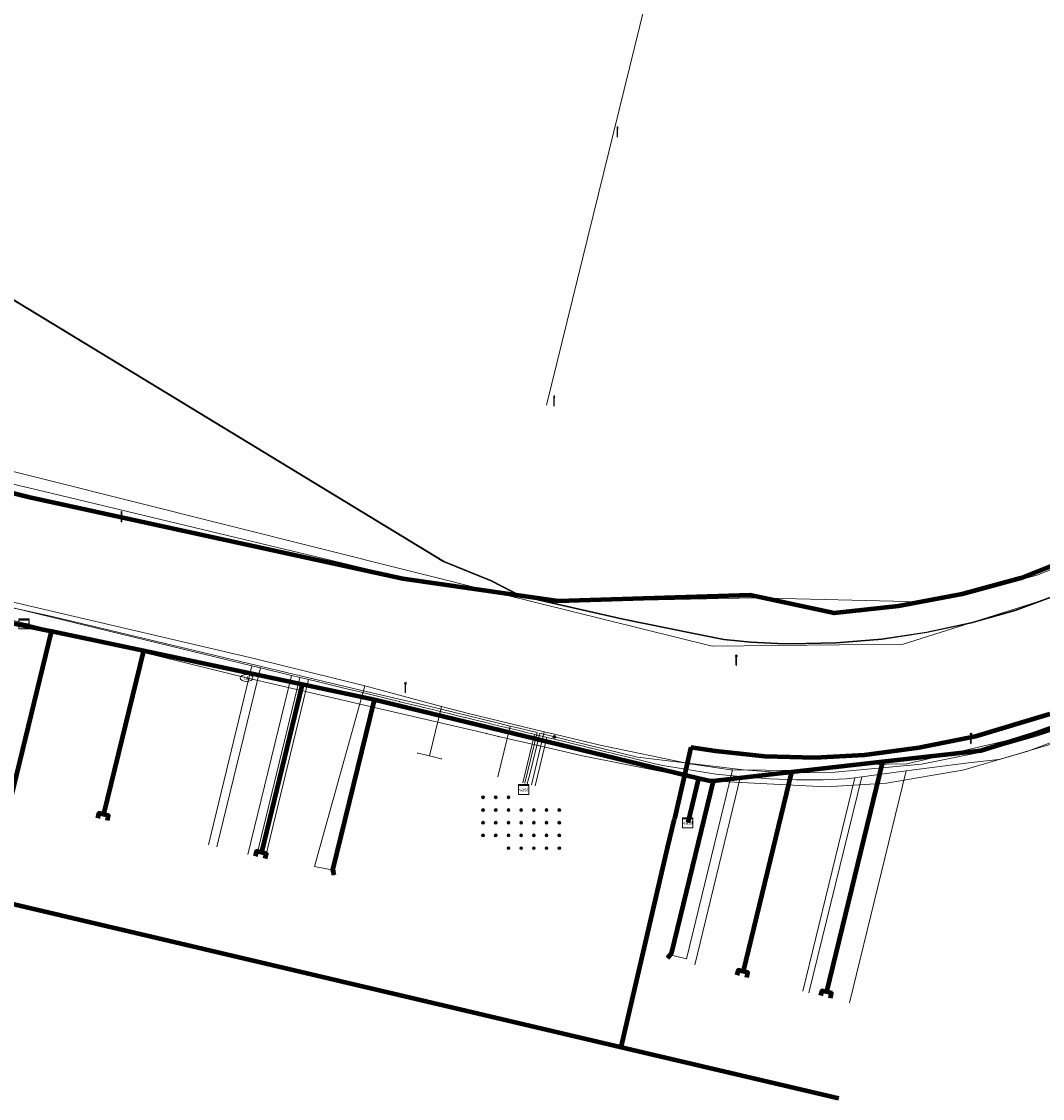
# Model space of a CAD drawing. Extents: x 152558 to 154479, y 462974 to 463683.
# Tile 567 of 638: x 154028 to 154108, y 463460 to 463545. Entities that reach past the tile are written whole.
import ezdxf
from ezdxf.enums import TextEntityAlignment as Align
from ezdxf.lldxf.tags import DXFTag

# ---------------------------------------------------------------- set-up
doc = ezdxf.new("R2010")
doc.units = 0
doc.header["$LTSCALE"] = 0.2
doc.layers.get('0').update_dxf_attribs({"linetype": 'CONTINUOUS'})
for name, color, linetype, lineweight in [('B-RO-KL-DATA_COAXIAAL_17_ZIGGO BV-G', 90, 'KL-DATA-N', 18), ('B-RO-KL-DATA_COAXIAAL_7_ZIGGO BV-G', 90, 'KL-DATA-N', 18), ('B-RO-KL-DATA_HULPSTUK_KPN BV-S', 90, 'CONTINUOUS', 25), ('B-RO-KL-DATA_HULPSTUK_REGGEFIBER OPERATOR BV-S', 90, 'CONTINUOUS', 25), ('B-RO-KL-DATA_HULPSTUK_ZIGGO BV-S', 90, 'CONTINUOUS', 25), ('B-RO-KL-DATA_KABELBED_KPN BV-G', 90, 'CONTINUOUS', 100), ('B-RO-KL-DATA_KABELBED_ZIGGO BV-G', 90, 'CONTINUOUS', 100), ('B-RO-KL-DATA_REGGEFIBER OPERATOR BV-G', 90, 'KL-DATA-N', 18), ('B-RO-KL-DATA_T MOBILE NETHERLANDS BV-G', 90, 'KL-DATA-N', 18), ('B-RO-KL-ET_HS_50 KV_STEDIN NETBEHEER BV-G', 10, 'KL-HS-N', 18), ('B-RO-KL-ET_LS_400 V_STEDIN NETBEHEER BV-G', 190, 'KL-LS-N', 18), ('B-RO-KL-ET_LS_GEMEENTE AMERSFOORT-S', 190, 'CONTINUOUS', 25), ('B-RO-KL-ET_LS_HULPSTUK_STEDIN NETBEHEER BV-S', 190, 'CONTINUOUS', 25), ('B-RO-KL-GAS_LD_PE_40_0.1 BAR_STEDIN NETBEHEER BV-G', 50, 'KL-GAS-LD-N', 18), ('B-RO-KL-GAS_LD_PVC_110_0.1 BAR_STEDIN NETBEHEER BV-G', 50, 'KL-GAS-LD-N', 18), ('B-RO-KL-GAS_LD_PVC_250_0.1 BAR_STEDIN NETBEHEER BV-G', 50, 'KL-GAS-LD-N', 18), ('B-RO-KL-WATER_150_VITENS-G', 170, 'KL-WATER-N', 18), ('B-RO-KL-WATER_300_VITENS-G', 170, 'KL-WATER-N', 18), ('B-RO-KL-WATER_HULPSTUK_VITENS-S', 170, 'CONTINUOUS', 25), ('B-RO-KL-WATER_VITENS-S', 170, 'CONTINUOUS', 25), ('B-RO-OG-INFO_VITENS-S', 7, 'CONTINUOUS', 25)]:
    doc.layers.add(name, color=color, linetype=linetype, lineweight=lineweight)
doc.styles.add('NLCS-ISO', font='NLCS-ISO.ttf')
tags = doc.linetypes.add('KL-DATA-N', pattern='A,4,-1,[101,NLCS.SHX,S=0.5,R=0,X=0,Y=0],-1,4,-1,["D",Standard,S=1,R=0,X=-0.25,Y=-0.5],-1.5', length=12.5).pattern_tags.tags
tags[18] = DXFTag(74, 10)
tags = doc.linetypes.add('KL-GAS-LD-N', pattern='A,4,-1,[69,NLCS.SHX,S=0.5,R=0,X=0,Y=0],-1,4,-1,["L",Standard,S=1,R=0,X=0.25,Y=-0.5],-2', length=13).pattern_tags.tags
tags[18] = DXFTag(74, 10)
tags = doc.linetypes.add('KL-HS-N', pattern='A,4,-1,[103,NLCS.SHX,S=0.75,R=0,X=0,Y=0],-1,4,-1,["H",Standard,S=1,R=0,X=0,Y=-0.5],-2', length=13).pattern_tags.tags
tags[18] = DXFTag(74, 10)
tags = doc.linetypes.add('KL-LS-N', pattern='A,4,-1,[103,NLCS.SHX,S=0.75,R=0,X=0,Y=0],-1,4,-1,["L",Standard,S=1,R=0,X=0,Y=-0.5],-2', length=13).pattern_tags.tags
tags[18] = DXFTag(74, 10)
doc.linetypes.add('KL-WATER-N', pattern='A,7,-0.5,[168,NLCS.SHX,S=0.75,R=0,X=0.75,Y=0],-2', length=9.5)

# ---------------------------------------------------------------- blocks, each defined once
blk = doc.blocks.new('SKL-WTB_HULP_MOF-SO')
at = {"linetype": 'ByBlock', "lineweight": 18}
h = blk.add_hatch(color=0, dxfattribs=at)
h.dxf.hatch_style = 1
h.paths.add_polyline_path([(-0.5625, 0, 1), (0.5625, 0, 1)])
at = {"color": 0, "linetype": 'ByBlock', "lineweight": 18}
blk.add_circle((0, 0), 0.5625, dxfattribs=at)
at = {"color": 0, "linetype": 'ByBlock', "lineweight": 18, "style": 'NLCS-ISO', "flags": 1}
for tag, p in [('TYPE', (1.5, 0)), ('OMSCHRIJVING', (1.5, -3)), ('LABEL', (1.5, -1.5))]:
    blk.add_attdef(tag, p, '', height=1, dxfattribs=at)
blk = doc.blocks.new('SKL-WTB_HULP_KAST-SO')
at = {"color": 0, "linetype": 'ByBlock', "lineweight": 18}
for points in [[(-2, 2), (2, 2), (2, 1.68), (-2, 1.68)], [(-2, 1.52), (2, 1.52), (2, -2), (-2, -2)]]:
    blk.add_lwpolyline(points, close=True, dxfattribs=at)
at = {"color": 0, "linetype": 'ByBlock', "lineweight": 18, "style": 'NLCS-ISO'}
blk.add_text('kast', height=1.5, dxfattribs=at).set_placement((0, 0), align=Align.MIDDLE_CENTER)
at = {"color": 0, "linetype": 'ByBlock', "lineweight": 18, "style": 'NLCS-ISO', "flags": 1}
for tag, p in [('TYPE', (2.5, 0)), ('OMSCHRIJVING', (2.5, -3)), ('LABEL', (2.5, -1.5))]:
    blk.add_attdef(tag, p, '', height=1, dxfattribs=at)
blk = doc.blocks.new('SKL-WTB_HULP_OVERIG-SO')
at = {"color": 0, "linetype": 'ByBlock', "lineweight": 18}
for points in [[(-0.14, 0.14), (0.14, -0.14)], [(0.14, 0.14), (-0.14, -0.14)]]:
    blk.add_lwpolyline(points, dxfattribs=at)
at = {"color": 0, "linetype": 'ByBlock', "lineweight": 18, "style": 'NLCS-ISO', "flags": 1}
for tag, p in [('TYPE', (1.5, 0)), ('OMSCHRIJVING', (1.5, -3)), ('LABEL', (1.5, -1.5))]:
    blk.add_attdef(tag, p, '', height=1, dxfattribs=at)
blk = doc.blocks.new('SKL-WATER_BRANDKRAAN_BRANDPUT-SO')
at = {"color": 0, "linetype": 'ByBlock', "lineweight": 18}
blk.add_ellipse((0, 0), major_axis=(2.5, 0), ratio=0.54, dxfattribs=at)
at = {"color": 0, "linetype": 'ByBlock', "lineweight": 18, "style": 'NLCS-ISO'}
blk.add_text('bk', height=1.5, dxfattribs=at).set_placement((0.16, 0), align=Align.MIDDLE_CENTER)
blk = doc.blocks.new('SKL-ET_LS_MAST-SO')
for p, q in [((-0.05, 2.07), (0.05, 2.07)), ((-0.05, -2), (0.05, -2))]:
    blk.add_line(p, q)
for points in [[(-0.18, 1.76), (-0.22, 1.76), (-0.22, 1.84), (-0.18, 1.84), (-0.18, 1.79)], [(-0.18, 1.49), (-0.22, 1.49), (-0.22, 1.57), (-0.18, 1.57), (-0.18, 1.52)], [(-0.18, 1.79), (-0.05, 1.79)], [(-0.18, 1.76), (-0.05, 1.76)], [(-0.18, 1.52), (-0.05, 1.52)], [(-0.18, 1.49), (-0.05, 1.49)], [(-0.05, -2), (-0.05, 2.07)], [(0.05, -2), (0.05, 2.07)], [(0.18, 1.92), (0.05, 1.92)], [(0.18, 1.89), (0.05, 1.89)], [(0.18, 1.66), (0.05, 1.66)], [(0.18, 1.63), (0.05, 1.63)], [(0.18, 1.39), (0.05, 1.39)], [(0.18, 1.36), (0.05, 1.36)], [(0.18, 1.89), (0.22, 1.89), (0.22, 1.97), (0.18, 1.97), (0.18, 1.92)], [(0.18, 1.63), (0.22, 1.63), (0.22, 1.71), (0.18, 1.71), (0.18, 1.66)], [(0.18, 1.36), (0.22, 1.36), (0.22, 1.44), (0.18, 1.44), (0.18, 1.39)]]:
    blk.add_lwpolyline(points)
blk = doc.blocks.new('SOG-INFO_OVERIG-SO')
at = {"color": 0, "linetype": 'ByBlock', "lineweight": 18}
for points in [[(-0.14, 0.14), (0.14, -0.14)], [(0.14, 0.14), (-0.14, -0.14)]]:
    blk.add_lwpolyline(points, dxfattribs=at)
at = {"color": 0, "linetype": 'ByBlock', "lineweight": 18, "style": 'NLCS-ISO', "flags": 1}
for tag, p in [('TYPE', (1.5, 0)), ('OMSCHRIJVING', (1.5, -3)), ('LABEL', (1.5, -1.5))]:
    blk.add_attdef(tag, p, '', height=1, dxfattribs=at)

msp = doc.modelspace()

# ---------------------------------------------------------------- linework, layer by layer
at = {"layer": 'B-RO-KL-DATA_COAXIAAL_17_ZIGGO BV-G', "flags": 128}
for points in [[(154080.012, 463481.996), (154080.851, 463485.493), (154055.565, 463491.634), (154055.344, 463491.681), (154049.666, 463492.879), (154037.161, 463495.52), (154029.956, 463497.041), (154029.917, 463497.049), (154027.725, 463497.512), (154027.755, 463497.654)], [(154080.012, 463481.996), (154080.851, 463485.493), (154081.811, 463485.26), (154082.025, 463485.284), (154088.183, 463485.982), (154095.352, 463486.794), (154103.078, 463487.67), (154126.114, 463494.84), (154128.529, 463495.592), (154129.834, 463491.893), (154131.101, 463492.352), (154139.781, 463495.492), (154139.812, 463495.503), (154140.283, 463495.674), (154140.574, 463495.779), (154140.754, 463495.844), (154141.225, 463496.015), (154141.533, 463496.126)]]:
    msp.add_lwpolyline(points, dxfattribs=at)
at = {"layer": 'B-RO-KL-DATA_COAXIAAL_7_ZIGGO BV-G', "flags": 128}
for points in [[(154052.19, 463477.862), (154052.087, 463478.279), (154052.548, 463480.175), (154055.344, 463491.681), (154049.666, 463492.879), (154037.161, 463495.52), (154029.956, 463497.041), (154029.917, 463497.049), (154027.725, 463497.512), (154027.755, 463497.654)], [(154052.19, 463477.862), (154052.087, 463478.279), (154052.548, 463480.175), (154055.344, 463491.681), (154049.666, 463492.879), (154037.161, 463495.52), (154029.956, 463497.041), (154029.917, 463497.049), (154027.725, 463497.512), (154027.755, 463497.654)], [(154052.19, 463477.862), (154052.087, 463478.279), (154052.548, 463480.175), (154055.344, 463491.681), (154049.666, 463492.879), (154037.161, 463495.52), (154029.956, 463497.041), (154029.917, 463497.049), (154027.725, 463497.512), (154027.755, 463497.654)], [(154052.19, 463477.862), (154052.087, 463478.279), (154052.548, 463480.175), (154055.344, 463491.681), (154049.666, 463492.879), (154037.161, 463495.52), (154029.956, 463497.041), (154029.917, 463497.049), (154027.725, 463497.512), (154027.755, 463497.654)], [(154052.19, 463477.862), (154052.087, 463478.279), (154052.548, 463480.175), (154055.344, 463491.681), (154049.666, 463492.879), (154037.161, 463495.52), (154029.956, 463497.041), (154029.917, 463497.049), (154027.725, 463497.512), (154027.755, 463497.654)], [(154052.19, 463477.862), (154052.087, 463478.279), (154052.548, 463480.175), (154055.344, 463491.681), (154049.666, 463492.879), (154037.161, 463495.52), (154029.956, 463497.041), (154029.917, 463497.049), (154027.725, 463497.512), (154027.755, 463497.654)], [(154052.19, 463477.862), (154052.087, 463478.279), (154052.548, 463480.175), (154055.344, 463491.681), (154049.666, 463492.879), (154037.161, 463495.52), (154029.956, 463497.041), (154029.917, 463497.049), (154027.725, 463497.512), (154027.755, 463497.654)], [(154027.755, 463497.654), (154027.725, 463497.512), (154029.917, 463497.049), (154029.956, 463497.041), (154037.161, 463495.52), (154049.666, 463492.879), (154055.344, 463491.681), (154055.565, 463491.634), (154080.851, 463485.493), (154080.012, 463481.996), (154080.011, 463481.993)], [(154027.755, 463497.654), (154027.725, 463497.512), (154029.917, 463497.049), (154029.956, 463497.041), (154037.161, 463495.52), (154049.666, 463492.879), (154055.344, 463491.681), (154055.565, 463491.634), (154080.851, 463485.493), (154080.012, 463481.996), (154080.011, 463481.993)], [(154027.755, 463497.654), (154027.725, 463497.512), (154029.917, 463497.049), (154029.956, 463497.041), (154037.161, 463495.52), (154049.666, 463492.879), (154055.344, 463491.681), (154055.565, 463491.634), (154080.851, 463485.493), (154080.012, 463481.996), (154080.011, 463481.993)], [(154027.755, 463497.654), (154027.725, 463497.512), (154029.917, 463497.049), (154029.956, 463497.041), (154037.161, 463495.52), (154049.666, 463492.879), (154055.344, 463491.681), (154055.565, 463491.634), (154080.851, 463485.493), (154080.012, 463481.996), (154080.011, 463481.993)], [(154027.755, 463497.654), (154027.725, 463497.512), (154029.917, 463497.049), (154029.956, 463497.041), (154037.161, 463495.52), (154049.666, 463492.879), (154055.344, 463491.681), (154055.565, 463491.634), (154080.851, 463485.493), (154080.012, 463481.996), (154080.011, 463481.993)], [(154027.755, 463497.654), (154027.725, 463497.512), (154029.917, 463497.049), (154029.956, 463497.041), (154037.161, 463495.52), (154049.666, 463492.879), (154055.344, 463491.681), (154055.565, 463491.634), (154080.851, 463485.493), (154080.012, 463481.996), (154080.011, 463481.993)], [(154027.755, 463497.654), (154027.725, 463497.512), (154029.917, 463497.049), (154029.956, 463497.041), (154037.161, 463495.52), (154049.666, 463492.879), (154055.344, 463491.681), (154055.565, 463491.634), (154080.851, 463485.493), (154080.012, 463481.996), (154080.011, 463481.993)], [(154027.755, 463497.654), (154027.725, 463497.512), (154029.917, 463497.049), (154029.956, 463497.041), (154037.161, 463495.52), (154049.666, 463492.879), (154055.344, 463491.681), (154055.565, 463491.634), (154080.851, 463485.493), (154080.012, 463481.996), (154080.011, 463481.993)], [(154027.755, 463497.654), (154027.725, 463497.512), (154029.917, 463497.049), (154029.956, 463497.041), (154037.161, 463495.52), (154049.666, 463492.879), (154055.344, 463491.681), (154055.565, 463491.634), (154080.851, 463485.493), (154080.012, 463481.996), (154080.011, 463481.993)], [(154027.755, 463497.654), (154027.725, 463497.512), (154029.917, 463497.049), (154029.956, 463497.041), (154037.161, 463495.52), (154049.666, 463492.879), (154055.344, 463491.681), (154055.565, 463491.634), (154080.851, 463485.493), (154080.012, 463481.996), (154080.011, 463481.993)], [(154027.755, 463497.654), (154027.725, 463497.512), (154029.917, 463497.049), (154029.956, 463497.041), (154037.161, 463495.52), (154049.666, 463492.879), (154055.344, 463491.681)], [(154027.755, 463497.654), (154027.725, 463497.512), (154029.917, 463497.049), (154029.956, 463497.041), (154037.161, 463495.52), (154049.666, 463492.879), (154055.344, 463491.681)], [(154027.755, 463497.654), (154027.725, 463497.512), (154029.917, 463497.049), (154029.956, 463497.041), (154037.161, 463495.52), (154049.666, 463492.879), (154055.344, 463491.681)], [(154027.755, 463497.654), (154027.725, 463497.512), (154029.917, 463497.049), (154029.956, 463497.041), (154037.161, 463495.52), (154049.666, 463492.879), (154055.344, 463491.681)], [(154027.755, 463497.654), (154027.725, 463497.512), (154029.917, 463497.049), (154029.956, 463497.041), (154037.161, 463495.52), (154049.666, 463492.879), (154055.344, 463491.681)], [(154027.755, 463497.654), (154027.725, 463497.512), (154029.917, 463497.049), (154029.956, 463497.041), (154037.161, 463495.52), (154049.666, 463492.879), (154055.344, 463491.681)], [(154027.755, 463497.654), (154027.725, 463497.512), (154029.917, 463497.049), (154029.956, 463497.041), (154037.161, 463495.52), (154049.666, 463492.879), (154055.344, 463491.681)], [(154027.755, 463497.654), (154027.725, 463497.512), (154029.917, 463497.049), (154029.956, 463497.041), (154037.161, 463495.52), (154049.666, 463492.879), (154055.344, 463491.681), (154055.565, 463491.634), (154080.851, 463485.493), (154081.811, 463485.26), (154082.025, 463485.284), (154078.716, 463471.674), (154078.428, 463471.332)], [(154027.755, 463497.654), (154027.725, 463497.512), (154029.917, 463497.049), (154029.956, 463497.041), (154037.161, 463495.52), (154049.666, 463492.879), (154055.344, 463491.681), (154055.565, 463491.634), (154080.851, 463485.493), (154081.811, 463485.26), (154082.025, 463485.284), (154078.716, 463471.674), (154078.428, 463471.332)], [(154027.755, 463497.654), (154027.725, 463497.512), (154029.917, 463497.049), (154029.956, 463497.041), (154037.161, 463495.52), (154049.666, 463492.879), (154055.344, 463491.681), (154055.565, 463491.634), (154080.851, 463485.493), (154081.811, 463485.26), (154082.025, 463485.284), (154078.716, 463471.674), (154078.428, 463471.332)], [(154027.755, 463497.654), (154027.725, 463497.512), (154029.917, 463497.049), (154029.956, 463497.041), (154037.161, 463495.52), (154049.666, 463492.879), (154055.344, 463491.681), (154055.565, 463491.634), (154080.851, 463485.493), (154081.811, 463485.26), (154082.025, 463485.284), (154078.716, 463471.674), (154078.428, 463471.332)], [(154027.755, 463497.654), (154027.725, 463497.512), (154029.917, 463497.049), (154029.956, 463497.041), (154037.161, 463495.52), (154049.666, 463492.879), (154055.344, 463491.681), (154055.565, 463491.634), (154080.851, 463485.493), (154081.811, 463485.26), (154082.025, 463485.284), (154078.716, 463471.674), (154078.428, 463471.332)], [(154052.19, 463477.862), (154052.087, 463478.279), (154052.548, 463480.175), (154055.344, 463491.681), (154055.565, 463491.634), (154080.851, 463485.493), (154080.012, 463481.996)], [(154052.19, 463477.862), (154052.087, 463478.279), (154052.548, 463480.175), (154055.344, 463491.681), (154055.565, 463491.634), (154080.851, 463485.493), (154080.012, 463481.996)], [(154052.19, 463477.862), (154052.087, 463478.279), (154052.548, 463480.175), (154055.344, 463491.681), (154055.565, 463491.634), (154080.851, 463485.493), (154080.012, 463481.996)], [(154052.19, 463477.862), (154052.087, 463478.279), (154052.548, 463480.175), (154055.344, 463491.681), (154055.565, 463491.634), (154080.851, 463485.493), (154080.012, 463481.996)], [(154052.19, 463477.862), (154052.087, 463478.279), (154052.548, 463480.175), (154055.344, 463491.681), (154055.565, 463491.634), (154080.851, 463485.493), (154080.012, 463481.996)], [(154052.19, 463477.862), (154052.087, 463478.279), (154052.548, 463480.175), (154055.344, 463491.681), (154055.565, 463491.634), (154080.851, 463485.493), (154080.012, 463481.996)], [(154052.19, 463477.862), (154052.087, 463478.279), (154052.548, 463480.175), (154055.344, 463491.681), (154055.565, 463491.634), (154080.851, 463485.493), (154080.012, 463481.996)], [(154052.19, 463477.862), (154052.087, 463478.279), (154052.548, 463480.175), (154055.344, 463491.681), (154055.565, 463491.634), (154080.851, 463485.493), (154080.012, 463481.996)], [(154052.19, 463477.862), (154052.087, 463478.279), (154052.548, 463480.175), (154055.344, 463491.681), (154055.565, 463491.634), (154080.851, 463485.493), (154080.012, 463481.996)], [(154052.19, 463477.862), (154052.087, 463478.279), (154052.548, 463480.175), (154055.344, 463491.681), (154055.565, 463491.634), (154080.851, 463485.493), (154080.012, 463481.996)], [(154052.19, 463477.862), (154052.087, 463478.279), (154052.548, 463480.175), (154055.344, 463491.681), (154055.565, 463491.634), (154080.851, 463485.493), (154080.012, 463481.996)], [(154052.19, 463477.862), (154052.087, 463478.279), (154052.548, 463480.175), (154055.344, 463491.681), (154055.565, 463491.634), (154080.851, 463485.493), (154080.012, 463481.996)], [(154052.19, 463477.862), (154052.087, 463478.279), (154052.548, 463480.175), (154055.344, 463491.681), (154055.565, 463491.634), (154080.851, 463485.493), (154080.012, 463481.996)], [(154052.19, 463477.862), (154052.087, 463478.279), (154052.548, 463480.175), (154055.344, 463491.681), (154055.565, 463491.634), (154080.851, 463485.493), (154080.012, 463481.996)], [(154052.19, 463477.862), (154052.087, 463478.279), (154052.548, 463480.175), (154055.344, 463491.681), (154055.565, 463491.634), (154080.851, 463485.493), (154080.012, 463481.996)], [(154052.19, 463477.862), (154052.087, 463478.279), (154052.548, 463480.175), (154055.344, 463491.681), (154055.565, 463491.634), (154080.851, 463485.493), (154080.012, 463481.996)], [(154052.19, 463477.862), (154052.087, 463478.279), (154052.548, 463480.175), (154055.344, 463491.681), (154055.565, 463491.634), (154080.851, 463485.493), (154080.012, 463481.996)], [(154052.19, 463477.862), (154052.087, 463478.279), (154052.548, 463480.175), (154055.344, 463491.681), (154055.565, 463491.634), (154080.851, 463485.493), (154080.012, 463481.996)], [(154052.19, 463477.862), (154052.087, 463478.279), (154052.548, 463480.175), (154055.344, 463491.681), (154055.565, 463491.634), (154080.851, 463485.493), (154080.012, 463481.996)], [(154055.344, 463491.681), (154055.565, 463491.634), (154080.851, 463485.493), (154080.012, 463481.996)], [(154055.344, 463491.681), (154055.565, 463491.634), (154080.851, 463485.493), (154080.012, 463481.996)], [(154055.344, 463491.681), (154055.565, 463491.634), (154080.851, 463485.493), (154080.012, 463481.996)], [(154055.344, 463491.681), (154055.565, 463491.634), (154080.851, 463485.493), (154080.012, 463481.996)], [(154080.012, 463481.996), (154080.851, 463485.493), (154081.811, 463485.26), (154082.025, 463485.284), (154078.716, 463471.674), (154078.428, 463471.332)], [(154080.012, 463481.996), (154080.851, 463485.493), (154081.811, 463485.26), (154082.025, 463485.284), (154078.716, 463471.674), (154078.428, 463471.332)], [(154080.012, 463481.996), (154080.851, 463485.493), (154081.811, 463485.26), (154082.025, 463485.284), (154078.716, 463471.674), (154078.428, 463471.332)], [(154080.012, 463481.996), (154080.851, 463485.493), (154081.811, 463485.26), (154082.025, 463485.284), (154078.716, 463471.674), (154078.428, 463471.332)]]:
    msp.add_lwpolyline(points, dxfattribs=at)
at = {"layer": 'B-RO-KL-DATA_KABELBED_KPN BV-G', "flags": 128}
for points in [[(154128.434, 463511.308), (154123.295, 463509.484), (154119.017, 463506.424), (154114.556, 463504.578), (154106.246, 463501.24), (154101.627, 463500), (154096.61, 463499.049), (154091.534, 463498.488), (154084.933, 463499.914), (154069.819, 463499.451), (154065.957, 463500), (154057.587, 463501.19), (154028.321, 463507.585), (154000, 463514.651)], [(154108.527, 463490.535), (154102.669, 463488.783), (154098.217, 463487.892), (154093.938, 463487.331), (154090.018, 463487.12), (154086.094, 463487.224), (154082.19, 463487.641), (154080.259, 463487.91)], [(154080.259, 463487.91), (154079.408, 463484.244)], [(154020.322, 463487.273), (154022.057, 463486.867), (154019.794, 463477.269), (154074.769, 463464.342)], [(154079.408, 463484.244), (154078.959, 463482.309)], [(154074.769, 463464.342), (154078.426, 463480.02), (154078.959, 463482.309)], [(154074.769, 463464.342), (154091.874, 463460.321)]]:
    msp.add_lwpolyline(points, dxfattribs=at)
at = {"layer": 'B-RO-KL-DATA_KABELBED_ZIGGO BV-G', "flags": 128}
for points in [[(154027.725, 463497.512), (154018.835, 463499.389), (154014.944, 463483.3), (154008.819, 463484.783)], [(154027.755, 463497.654), (154027.725, 463497.512)], [(154029.917, 463497.049), (154027.725, 463497.512)], [(154026.744, 463483.996), (154029.917, 463497.049)], [(154029.956, 463497.041), (154029.917, 463497.049)], [(154037.161, 463495.52), (154029.956, 463497.041)], [(154037.161, 463495.52), (154034.033, 463482.651)], [(154049.666, 463492.879), (154037.161, 463495.52)], [(154129.834, 463491.893), (154128.529, 463495.592), (154103.078, 463487.67), (154095.352, 463486.794)], [(154049.666, 463492.879), (154046.452, 463479.657)], [(154055.344, 463491.681), (154049.666, 463492.879)], [(154052.19, 463477.862), (154052.087, 463478.279), (154055.344, 463491.681)], [(154080.851, 463485.493), (154055.344, 463491.681)], [(154095.352, 463486.794), (154088.183, 463485.982)], [(154095.352, 463486.794), (154090.95, 463468.683)], [(154088.183, 463485.982), (154082.025, 463485.284)], [(154088.183, 463485.982), (154084.369, 463470.292)], [(154082.025, 463485.284), (154078.716, 463471.674), (154078.428, 463471.332)], [(154080.851, 463485.493), (154080.012, 463481.996)], [(154082.025, 463485.284), (154081.811, 463485.26), (154080.851, 463485.493)], [(154034.033, 463482.651), (154033.644, 463482.746), (154033.548, 463482.352)], [(154034.326, 463482.167), (154034.421, 463482.556), (154034.033, 463482.651)], [(154046.452, 463479.657), (154046.063, 463479.752), (154045.967, 463479.358)], [(154046.745, 463479.173), (154046.84, 463479.562), (154046.452, 463479.657)], [(154084.369, 463470.292), (154083.98, 463470.387), (154083.885, 463469.998)], [(154084.662, 463469.808), (154084.757, 463470.197), (154084.369, 463470.292)], [(154090.95, 463468.683), (154090.561, 463468.778), (154090.466, 463468.389)], [(154091.244, 463468.199), (154091.338, 463468.588), (154090.95, 463468.683)]]:
    msp.add_lwpolyline(points, dxfattribs=at)
at = {"layer": 'B-RO-KL-DATA_REGGEFIBER OPERATOR BV-G', "flags": 128}
for points in [[(153960.041, 463515.881), (153961.263, 463515.846), (153962.297, 463515.668), (153986.901, 463509.096), (153987.482, 463508.906), (153997.706, 463506.248), (154010.964, 463503.102), (154045.976, 463494.896), (154054.598, 463492.789), (154060.639, 463491.158)], [(153987.482, 463508.906), (153997.706, 463506.248), (154010.964, 463503.102), (154045.976, 463494.896), (154054.598, 463492.789)], [(154060.639, 463491.158), (154062.756, 463490.587), (154068.719, 463489.157), (154069.531, 463488.963), (154073.113, 463488.104), (154080.168, 463486.636), (154083.402, 463486.158), (154088.867, 463486.098), (154092.576, 463486.561), (154097.265, 463486.641), (154105.94, 463488.649), (154111.584, 463490.706), (154121.69, 463494.091), (154125.319, 463494.968), (154127.275, 463494.739)], [(154054.598, 463492.789), (154050.628, 463478.547), (154052.261, 463478.237)], [(154054.598, 463492.789), (154060.639, 463491.158)], [(154059.69, 463487.253), (154060.639, 463491.158)], [(154059.69, 463487.253), (154060.639, 463491.158)], [(154060.639, 463491.158), (154062.756, 463490.587), (154068.719, 463489.157)], [(154067.705, 463484.981), (154068.719, 463489.157)], [(154068.719, 463489.157), (154069.531, 463488.963), (154073.113, 463488.104), (154080.168, 463486.636), (154083.402, 463486.158), (154083.526, 463486.156), (154079.912, 463471.278), (154078.498, 463471.621)], [(154058.767, 463487.478), (154059.69, 463487.253)], [(154058.767, 463487.478), (154059.69, 463487.253)], [(154059.69, 463487.253), (154060.614, 463487.029)], [(154059.69, 463487.253), (154060.614, 463487.029)], [(154052.261, 463478.237), (154052.3, 463478.2)]]:
    msp.add_lwpolyline(points, dxfattribs=at)
at = {"layer": 'B-RO-KL-DATA_T MOBILE NETHERLANDS BV-G', "flags": 128}
msp.add_lwpolyline([(153918.949, 463602.309), (153922.3, 463597.9), (153969.7, 463525.5), (153969.7, 463522.2), (153973.3, 463521), (153987.6, 463517.9), (154000, 463515), (154028.8, 463508.2), (154058, 463501.2), (154066.3, 463500), (154070.1, 463499.4), (154085.3, 463499.7), (154098.4, 463499.4), (154101.8, 463500), (154104.7, 463500.7), (154107.5, 463501.5), (154110.3, 463502.6), (154113, 463503.7), (154115.7, 463505.1), (154117.3, 463505.9)], dxfattribs=at)
at = {"layer": 'B-RO-KL-ET_HS_50 KV_STEDIN NETBEHEER BV-G', "flags": 128}
for points in [[(154347.111, 463480.347), (154336.294, 463489.675), (154331.78, 463495.489), (154327.686, 463498.657), (154321.071, 463504.065), (154280.105, 463544.755), (154277.951, 463548.114), (154271.805, 463552.222), (154265.347, 463554.518), (154193.877, 463529.351), (154172.884, 463521.84), (154142.869, 463511.309), (154138.967, 463509.878), (154134.648, 463508.612), (154131.99, 463508.597), (154122.657, 463504.975), (154105.773, 463498.737), (154102.319, 463497.763), (154098.821, 463497.011), (154095.282, 463496.485), (154091.716, 463496.184), (154088.139, 463496.11), (154087.087, 463496.132), (154086.033, 463496.177), (154084.981, 463496.244), (154083.931, 463496.335), (154082.864, 463496.449), (154080.371, 463496.938), (154074.936, 463498.051), (154066.844, 463499.893), (154064.554, 463501.063), (154060.812, 463502.582), (154023.562, 463525.23), (153994.896, 463548.25), (153972.963, 463563.181), (153964.598, 463569.519), (153962.201, 463569.449)], [(154350.638, 463477.239), (154336.261, 463489.637), (154331.744, 463495.453), (154327.655, 463498.618), (154321.045, 463504.021), (154280.066, 463544.723), (154277.915, 463548.078), (154271.782, 463552.177), (154265.347, 463554.465), (154193.894, 463529.304), (154172.901, 463521.793), (154142.886, 463511.262), (154138.983, 463509.83), (154134.655, 463508.562), (154131.999, 463508.547), (154122.675, 463504.928), (154105.787, 463498.689), (154102.331, 463497.714), (154098.83, 463496.962), (154095.288, 463496.435), (154091.719, 463496.134), (154088.139, 463496.06), (154087.085, 463496.082), (154086.03, 463496.127), (154084.977, 463496.194), (154083.926, 463496.285), (154082.857, 463496.4), (154080.361, 463496.889), (154074.925, 463498.002), (154066.827, 463499.846), (154064.533, 463501.017), (154060.789, 463502.537), (154023.533, 463525.189), (153994.866, 463548.21), (153972.934, 463563.14), (153964.582, 463569.469), (153963.899, 463569.449)]]:
    msp.add_lwpolyline(points, dxfattribs=at)
at = {"layer": 'B-RO-KL-ET_LS_400 V_STEDIN NETBEHEER BV-G', "flags": 128}
for points in [[(154068.899, 463514.861), (154079.093, 463556.398), (154078.227, 463556.767)], [(154138.795, 463511.358), (154139.09, 463510.554), (154135.004, 463509.16), (154133.013, 463508.173), (154131.043, 463507.45), (154121.794, 463503.818), (154123.384, 463500), (154125.236, 463494.962), (154121.025, 463493.641), (154114.05, 463491.013), (154107.503, 463488.823), (154102.977, 463487.52), (154098.43, 463486.61), (154091.628, 463485.968), (154089.219, 463485.917), (154086.811, 463485.981), (154084.408, 463486.16), (154076.057, 463487.164), (154069.519, 463488.76)], [(154067.191, 463485.106), (154068.159, 463489.092), (154066.41, 463489.518), (154066.047, 463489.607), (154064.697, 463489.936), (154058.561, 463491.432), (154054.362, 463492.4), (154029.878, 463498.25), (154021.906, 463500), (153998.105, 463505.76), (153997.419, 463505.903)], [(154065.075, 463485.62), (154066.047, 463489.607)], [(154069.519, 463488.76), (154068.38, 463489.038), (154067.576, 463485.833), (154067.382, 463485.06)]]:
    msp.add_lwpolyline(points, dxfattribs=at)
at = {"layer": 'B-RO-KL-GAS_LD_PE_40_0.1 BAR_STEDIN NETBEHEER BV-G', "flags": 128}
for points in [[(154042.273, 463480.253), (154045.699, 463494.356)], [(154042.955, 463480.092), (154046.379, 463494.191)], [(154045.384, 463479.503), (154048.808, 463493.601)], [(154046.064, 463479.339), (154049.488, 463493.436)], [(154046.745, 463479.175), (154050.169, 463493.27)], [(154067.027, 463485.146), (154067.951, 463488.953)], [(154067.999, 463484.91), (154068.923, 463488.717)], [(154080.565, 463470.81), (154084.163, 463485.626)], [(154089.552, 463468.613), (154093.708, 463485.615)], [(154092.757, 463467.829), (154097.218, 463486.075)], [(154089.066, 463468.732), (154093.176, 463485.545)]]:
    msp.add_lwpolyline(points, dxfattribs=at)
at = {"layer": 'B-RO-KL-GAS_LD_PVC_110_0.1 BAR_STEDIN NETBEHEER BV-G', "flags": 128}
msp.add_lwpolyline([(154019.475, 463500.485), (154020.144, 463500.456), (154022.473, 463500), (154027.015, 463498.896), (154045.699, 463494.356), (154046.379, 463494.191), (154048.808, 463493.601), (154049.488, 463493.436), (154049.836, 463493.351), (154050.169, 463493.27), (154050.517, 463493.185), (154052.946, 463492.595), (154053.626, 463492.43), (154054.306, 463492.265), (154055.913, 463491.875), (154056.399, 463491.757), (154057.313, 463491.535), (154057.343, 463491.528), (154057.802, 463491.417), (154058.258, 463491.306), (154058.942, 463491.14), (154059.232, 463491.07), (154059.69, 463490.959), (154060.148, 463490.848), (154060.344, 463490.801), (154060.635, 463490.73), (154060.84, 463490.68), (154061.121, 463490.612), (154061.552, 463490.507), (154062.018, 463490.394), (154062.05, 463490.386), (154062.472, 463490.283), (154062.523, 463490.271), (154062.927, 463490.173), (154063.009, 463490.153), (154063.468, 463490.042), (154063.888, 463489.94), (154063.927, 463489.931), (154064.124, 463489.883), (154064.361, 463489.826), (154064.407, 463489.815), (154064.591, 463489.77), (154065.055, 463489.657), (154065.129, 463489.639), (154065.819, 463489.471), (154066.045, 463489.416), (154066.508, 463489.303), (154066.731, 463489.249), (154067.179, 463489.141), (154067.248, 463489.124), (154067.413, 463489.084), (154067.705, 463489.013), (154067.893, 463488.967), (154067.951, 463488.953), (154068.165, 463488.901), (154068.189, 463488.895), (154068.622, 463488.79), (154068.849, 463488.735), (154068.923, 463488.717), (154069.314, 463488.622), (154069.592, 463488.554), (154069.761, 463488.513), (154069.876, 463488.485), (154070.054, 463488.442), (154070.077, 463488.436), (154071.02, 463488.207), (154071.451, 463488.103), (154071.484, 463488.095), (154071.911, 463487.991), (154072.174, 463487.927), (154072.375, 463487.878), (154072.425, 463487.866), (154073.571, 463487.588), (154074.031, 463487.476), (154074.059, 463487.469), (154074.315, 463487.407), (154075.464, 463487.128), (154075.947, 463487.01), (154076.203, 463486.948), (154077.454, 463486.644), (154078.061, 463486.496), (154082.233, 463485.833), (154084.163, 463485.626), (154086.446, 463485.456), (154088.56, 463485.383), (154090.675, 463485.386), (154092.483, 463485.454), (154093.176, 463485.545), (154093.708, 463485.615), (154097.218, 463486.075), (154102.117, 463486.718), (154104.247, 463486.95)], dxfattribs=at)
at = {"layer": 'B-RO-KL-GAS_LD_PVC_250_0.1 BAR_STEDIN NETBEHEER BV-G', "flags": 128}
msp.add_lwpolyline([(154104.247, 463486.95), (154104.647, 463486.994), (154106.791, 463487.62), (154114.542, 463490.518), (154116.791, 463492.516), (154120.658, 463493.936), (154123.924, 463495.136)], dxfattribs=at)
at = {"layer": 'B-RO-KL-WATER_150_VITENS-G', "flags": 128}
for points in [[(154018.911, 463499.889), (154020.495, 463499.499), (154045.279, 463493.398)], [(154045.279, 463493.398), (154047.769, 463492.828), (154064.166, 463489.019), (154065.115, 463488.798), (154068.249, 463488.07), (154071.736, 463487.26), (154078.2, 463485.978), (154083.209, 463485.221), (154090.896, 463484.813), (154095.672, 463485.105), (154101.787, 463486.153), (154109.591, 463488.482), (154109.609, 463488.489), (154128.66, 463495.285), (154129.252, 463495.496)]]:
    msp.add_lwpolyline(points, dxfattribs=at)
at = {"layer": 'B-RO-KL-WATER_300_VITENS-G', "flags": 128}
msp.add_lwpolyline([(153917.647, 463599.276), (153923.688, 463591.447), (153946.87, 463558.794), (153954.425, 463548.046), (153966.656, 463527.834), (153974.18, 463522.559), (154000.02, 463516.395), (154065.408, 463500), (154081.947, 463495.905), (154096.97, 463496.046), (154109.466, 463499.991), (154122.145, 463503.616), (154126.268, 463500.85), (154126.63, 463500.008), (154128.66, 463495.285), (154129.121, 463494.131)], dxfattribs=at)

# ---------------------------------------------------------------- block references
at = {"layer": 'B-RO-KL-DATA_HULPSTUK_KPN BV-S', "xscale": 0.2, "yscale": 0.2, "zscale": 0.2}
for name, p in [('SKL-WTB_HULP_OVERIG-SO', (154080.259, 463487.91)), ('SKL-WTB_HULP_OVERIG-SO', (154080.259, 463487.91)), ('SKL-WTB_HULP_MOF-SO', (154063.9, 463484)), ('SKL-WTB_HULP_MOF-SO', (154063.9, 463484)), ('SKL-WTB_HULP_MOF-SO', (154064.9, 463484)), ('SKL-WTB_HULP_MOF-SO', (154064.9, 463484)), ('SKL-WTB_HULP_MOF-SO', (154065.9, 463484)), ('SKL-WTB_HULP_OVERIG-SO', (154079.408, 463484.244)), ('SKL-WTB_HULP_OVERIG-SO', (154079.408, 463484.244)), ('SKL-WTB_HULP_MOF-SO', (154063.9, 463483)), ('SKL-WTB_HULP_MOF-SO', (154063.9, 463483)), ('SKL-WTB_HULP_MOF-SO', (154064.9, 463483)), ('SKL-WTB_HULP_MOF-SO', (154064.9, 463483)), ('SKL-WTB_HULP_MOF-SO', (154064.9, 463483)), ('SKL-WTB_HULP_MOF-SO', (154064.9, 463483)), ('SKL-WTB_HULP_MOF-SO', (154065.9, 463483)), ('SKL-WTB_HULP_MOF-SO', (154065.9, 463483)), ('SKL-WTB_HULP_MOF-SO', (154066.9, 463483)), ('SKL-WTB_HULP_MOF-SO', (154066.9, 463483)), ('SKL-WTB_HULP_MOF-SO', (154066.9, 463483)), ('SKL-WTB_HULP_MOF-SO', (154067.9, 463483)), ('SKL-WTB_HULP_MOF-SO', (154068.9, 463483)), ('SKL-WTB_HULP_MOF-SO', (154068.9, 463483)), ('SKL-WTB_HULP_MOF-SO', (154069.9, 463483)), ('SKL-WTB_HULP_OVERIG-SO', (154078.959, 463482.309)), ('SKL-WTB_HULP_OVERIG-SO', (154078.959, 463482.309)), ('SKL-WTB_HULP_MOF-SO', (154063.9, 463482)), ('SKL-WTB_HULP_MOF-SO', (154063.9, 463482)), ('SKL-WTB_HULP_MOF-SO', (154063.9, 463482)), ('SKL-WTB_HULP_MOF-SO', (154064.9, 463482)), ('SKL-WTB_HULP_MOF-SO', (154064.9, 463482)), ('SKL-WTB_HULP_MOF-SO', (154065.9, 463482)), ('SKL-WTB_HULP_MOF-SO', (154065.9, 463482)), ('SKL-WTB_HULP_MOF-SO', (154065.9, 463482)), ('SKL-WTB_HULP_MOF-SO', (154065.9, 463482)), ('SKL-WTB_HULP_MOF-SO', (154066.9, 463482)), ('SKL-WTB_HULP_MOF-SO', (154066.9, 463482)), ('SKL-WTB_HULP_MOF-SO', (154067.9, 463482)), ('SKL-WTB_HULP_MOF-SO', (154068.9, 463482)), ('SKL-WTB_HULP_MOF-SO', (154068.9, 463482)), ('SKL-WTB_HULP_MOF-SO', (154068.9, 463482)), ('SKL-WTB_HULP_MOF-SO', (154068.9, 463482)), ('SKL-WTB_HULP_MOF-SO', (154069.9, 463482)), ('SKL-WTB_HULP_MOF-SO', (154069.9, 463482)), ('SKL-WTB_HULP_MOF-SO', (154063.9, 463481)), ('SKL-WTB_HULP_MOF-SO', (154064.9, 463481)), ('SKL-WTB_HULP_MOF-SO', (154065.9, 463481)), ('SKL-WTB_HULP_MOF-SO', (154065.9, 463481)), ('SKL-WTB_HULP_MOF-SO', (154066.9, 463481)), ('SKL-WTB_HULP_MOF-SO', (154066.9, 463481)), ('SKL-WTB_HULP_MOF-SO', (154067.9, 463481)), ('SKL-WTB_HULP_MOF-SO', (154067.9, 463481)), ('SKL-WTB_HULP_MOF-SO', (154067.9, 463481)), ('SKL-WTB_HULP_MOF-SO', (154067.9, 463481)), ('SKL-WTB_HULP_MOF-SO', (154068.9, 463481)), ('SKL-WTB_HULP_MOF-SO', (154068.9, 463481)), ('SKL-WTB_HULP_MOF-SO', (154069.9, 463481)), ('SKL-WTB_HULP_MOF-SO', (154065.9, 463480)), ('SKL-WTB_HULP_MOF-SO', (154066.9, 463480)), ('SKL-WTB_HULP_MOF-SO', (154067.9, 463480)), ('SKL-WTB_HULP_MOF-SO', (154068.9, 463480)), ('SKL-WTB_HULP_MOF-SO', (154069.9, 463480)), ('SKL-WTB_HULP_OVERIG-SO', (154074.769, 463464.342)), ('SKL-WTB_HULP_OVERIG-SO', (154074.769, 463464.342)), ('SKL-WTB_HULP_OVERIG-SO', (154074.769, 463464.342)), ('SKL-WTB_HULP_OVERIG-SO', (154091.874, 463460.321))]:
    msp.add_blockref(name, p, dxfattribs=at)
at = {"layer": 'B-RO-KL-DATA_HULPSTUK_REGGEFIBER OPERATOR BV-S', "xscale": 0.2, "yscale": 0.2, "zscale": 0.2}
for p in [(154060.639, 463491.158), (154058.767, 463487.478), (154060.614, 463487.029)]:
    msp.add_blockref('SKL-WTB_HULP_OVERIG-SO', p, dxfattribs=at)
at = {"layer": 'B-RO-KL-DATA_HULPSTUK_ZIGGO BV-S', "xscale": 0.2, "yscale": 0.2, "zscale": 0.2}
for p in [(154027.755, 463497.654), (154080.012, 463481.996)]:
    msp.add_blockref('SKL-WTB_HULP_KAST-SO', p, dxfattribs=at)
at = {"layer": 'B-RO-KL-ET_LS_GEMEENTE AMERSFOORT-S', "xscale": 0.2, "yscale": 0.2, "zscale": 0.2}
for p in [(154074.484, 463536.367), (154069.496, 463515.195), (154035.455, 463506.087), (154083.839, 463494.792), (154057.796, 463492.637), (154102.307, 463488.647)]:
    msp.add_blockref('SKL-ET_LS_MAST-SO', p, dxfattribs=at)
at = {"layer": 'B-RO-KL-ET_LS_HULPSTUK_STEDIN NETBEHEER BV-S', "xscale": 0.2, "yscale": 0.2, "zscale": 0.2}
for name, p in [('SKL-WTB_HULP_MOF-SO', (154069.519, 463488.76)), ('SKL-WTB_HULP_KAST-SO', (154067.095, 463484.615))]:
    msp.add_blockref(name, p, dxfattribs=at)
at = {"layer": 'B-RO-KL-WATER_HULPSTUK_VITENS-S', "xscale": 0.2, "yscale": 0.2, "zscale": 0.2}
for p in [(154064.166, 463489.019), (154065.115, 463488.798), (154065.115, 463488.798), (154065.115, 463488.798), (154065.115, 463488.798), (154065.115, 463488.798), (154065.115, 463488.798), (154065.115, 463488.798), (154065.115, 463488.798), (154065.115, 463488.798), (154065.115, 463488.798), (154065.115, 463488.798), (154065.115, 463488.798), (154065.115, 463488.798), (154065.115, 463488.798), (154065.115, 463488.798), (154065.115, 463488.798), (154065.115, 463488.798), (154065.115, 463488.798), (154065.115, 463488.798), (154065.115, 463488.798), (154065.115, 463488.798), (154065.115, 463488.798), (154065.115, 463488.798), (154065.115, 463488.798), (154065.115, 463488.798), (154065.115, 463488.798), (154065.115, 463488.798), (154065.115, 463488.798), (154065.115, 463488.798), (154065.115, 463488.798), (154065.115, 463488.798), (154065.115, 463488.798), (154065.115, 463488.798), (154065.115, 463488.798), (154065.115, 463488.798), (154065.115, 463488.798), (154065.115, 463488.798), (154065.115, 463488.798), (154065.115, 463488.798), (154065.115, 463488.798), (154065.115, 463488.798), (154065.115, 463488.798), (154065.115, 463488.798), (154065.115, 463488.798), (154065.115, 463488.798), (154065.115, 463488.798), (154065.115, 463488.798), (154065.115, 463488.798), (154065.115, 463488.798), (154065.115, 463488.798), (154065.115, 463488.798), (154065.115, 463488.798), (154065.115, 463488.798), (154065.115, 463488.798), (154065.115, 463488.798), (154065.115, 463488.798), (154065.115, 463488.798), (154065.115, 463488.798), (154065.115, 463488.798), (154065.115, 463488.798), (154065.115, 463488.798), (154068.249, 463488.07)]:
    msp.add_blockref('SKL-WTB_HULP_OVERIG-SO', p, dxfattribs=at)
at = {"layer": 'B-RO-KL-WATER_VITENS-S', "xscale": 0.2, "yscale": 0.2, "zscale": 0.2}
msp.add_blockref('SKL-WATER_BRANDKRAAN_BRANDPUT-SO', (154045.279, 463493.398), dxfattribs=at)
at = {"layer": 'B-RO-OG-INFO_VITENS-S', "xscale": 0.2, "yscale": 0.2, "zscale": 0.2}
msp.add_blockref('SOG-INFO_OVERIG-SO', (154064.166, 463489.019), dxfattribs=at)

doc.saveas('drawing.dxf')
